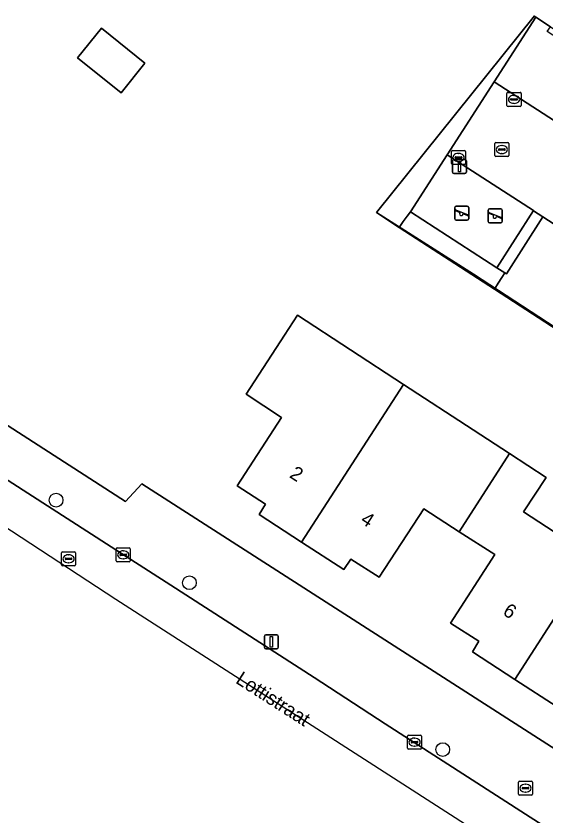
# Model space of a CAD drawing. Extents: x 160157 to 160921, y 381516 to 382045.
# Drawn here: x 160353.4 to 160391, y 381586.3 to 381643 of the extents above; entities that cross this region are included whole.
import ezdxf

# ---------------------------------------------------------------- set-up
doc = ezdxf.new("R2010")
doc.units = 0
for name, color, linetype in [('IMGEO_Boom', 7, 'Continuous'), ('IMGEO_Brandkraan', 7, 'Continuous'), ('IMGEO_Erf', 7, 'Continuous'), ('IMGEO_Groenvoorziening', 7, 'Continuous'), ('IMGEO_Haag', 7, 'Continuous'), ('IMGEO_Kolk', 7, 'Continuous'), ('IMGEO_Lichtmast', 7, 'Continuous'), ('IMGEO_Muur', 7, 'Continuous'), ('IMGEO_Openbare_ruimte_label', 7, 'Continuous'), ('IMGEO_Pand', 7, 'Continuous'), ('IMGEO_Pand_nummerreeks', 7, 'Continuous'), ('IMGEO_Parkeervlak_open', 7, 'Continuous'), ('IMGEO_Rijbaan_lokaal_open', 7, 'Continuous'), ('IMGEO_Rioolput', 7, 'Continuous'), ('IMGEO_Speelvoorziening', 7, 'Continuous'), ('IMGEO_Terreindeel_zand', 7, 'Continuous'), ('IMGEO_Voetpad_open', 7, 'Continuous')]:
    doc.layers.add(name, color=color, linetype=linetype)

msp = doc.modelspace()

# ---------------------------------------------------------------- linework, layer by layer
at = {"layer": 'IMGEO_Boom'}
for centre in [(160356.22, 381608.658), (160365.7, 381602.792), (160383.699, 381590.936)]:
    msp.add_circle(centre, 0.489, dxfattribs=at)
at = {"layer": 'IMGEO_Brandkraan'}
for p, q in [((160389.082, 381587.775), (160389.082, 381588.627)), ((160389.157, 381588.701), (160390.009, 381588.701)), ((160389.341, 381588.195), (160389.341, 381588.207)), ((160389.384, 381588.244), (160389.782, 381588.244)), ((160389.57, 381588.481), (160389.595, 381588.481)), ((160389.825, 381588.207), (160389.825, 381588.195)), ((160390.083, 381588.627), (160390.083, 381587.775)), ((160390.009, 381587.701), (160389.157, 381587.701)), ((160389.779, 381588.158), (160389.381, 381588.158)), ((160389.593, 381587.921), (160389.568, 381587.921))]:
    msp.add_line(p, q, dxfattribs=at)
for points in [[(160389.082, 381587.775), (160389.082, 381588.627)], [(160389.157, 381588.701), (160390.009, 381588.701)], [(160390.083, 381588.627), (160390.083, 381587.775)], [(160390.009, 381587.701), (160389.157, 381587.701)]]:
    msp.add_lwpolyline(points, dxfattribs=at)
for centre, radius, start, end in [((160389.159, 381588.625), 0.0765, 91.552, 178.448), ((160389.159, 381588.625), 0.0765, 91.552, 178.448), ((160389.381, 381588.204), 0.0403, 85.8775, 175.7526), ((160389.378, 381588.194), 0.0366, 178.938, 274.7102), ((160389.782, 381588.201), 0.043, 264.8664, 352.4533), ((160389.786, 381588.206), 0.0386, 1.7309, 96.639), ((160390.007, 381588.625), 0.0765, 1.552, 88.448), ((160390.007, 381588.625), 0.0765, 1.552, 88.448), ((160389.159, 381587.777), 0.0765, 181.552, 268.448), ((160389.159, 381587.777), 0.0765, 181.552, 268.448), ((160390.007, 381587.777), 0.0765, 271.552, 358.448), ((160390.007, 381587.777), 0.0765, 271.552, 358.448)]:
    msp.add_arc(centre, radius, start, end, dxfattribs=at)
for centre, major_axis, ratio, start_param, end_param in [((160389.569, 381588.201), (-0.387, 0.002), 0.722429, 4.712389, 7.853982), ((160389.594, 381588.201), (-0.39, 0.002), 0.717154, 1.570796, 4.712389)]:
    msp.add_ellipse(centre, major_axis=major_axis, ratio=ratio, start_param=start_param, end_param=end_param, dxfattribs=at)
at = {"layer": 'IMGEO_Erf'}
for points in [[(160378.993, 381629.081), (160390.212, 381643.048), (160390.324, 381642.974), (160391.362, 381642.286), (160403.578, 381634.406), (160403.453, 381634.202), (160406.797, 381628.714)], [(160319.436, 381635.145), (160331.317, 381627.79), (160361.156, 381608.556), (160362.318, 381609.828), (160405.188, 381582.297), (160414.171, 381576.508), (160427.676, 381597.123), (160427.729, 381597.121), (160427.898, 381597.365), (160424.706, 381599.434), (160411.1, 381608.252), (160410.955, 381608.346), (160409.818, 381609.084), (160392.312, 381620.441), (160387.378, 381623.641), (160380.613, 381628.03), (160378.993, 381629.081)], [(160391.826, 381593.98), (160388.821, 381595.924), (160385.807, 381597.873), (160386.263, 381598.64), (160384.246, 381599.926), (160387.403, 381604.799), (160384.876, 381606.417), (160382.35, 381608.034), (160379.183, 381603.184), (160377.177, 381604.475), (160376.681, 381603.735), (160373.673, 381605.677), (160370.648, 381607.63), (160371.096, 381608.369), (160369.093, 381609.666), (160372.237, 381614.526), (160369.727, 381616.197), (160372.46, 381620.385), (160373.374, 381621.785), (160380.912, 381616.876), (160385.876, 381613.642), (160388.457, 381611.96), (160391.045, 381610.273), (160389.452, 381607.827), (160394.423, 381604.59)]]:
    msp.add_lwpolyline(points, dxfattribs=at)
msp.add_lwpolyline([(160360.839, 381637.579), (160357.743, 381640.076), (160359.444, 381642.184), (160362.539, 381639.687)], close=True, dxfattribs=at)
at = {"layer": 'IMGEO_Groenvoorziening'}
for points in [[(160387.357, 381638.374), (160390.324, 381642.974), (160390.212, 381643.048), (160378.993, 381629.081), (160380.613, 381628.03), (160380.885, 381628.449), (160381.171, 381628.83), (160381.403, 381629.142), (160384.01, 381633.185)], [(160381.403, 381629.142), (160381.171, 381628.83), (160380.885, 381628.449), (160380.613, 381628.03), (160387.378, 381623.641), (160387.646, 381624.063), (160387.901, 381624.465), (160388.119, 381624.799), (160387.549, 381625.168)], [(160390.808, 381628.79), (160390.15, 381629.216), (160390.141, 381629.222), (160387.549, 381625.168), (160388.119, 381624.799), (160388.223, 381624.732)]]:
    msp.add_lwpolyline(points, close=True, dxfattribs=at)
at = {"layer": 'IMGEO_Haag'}
msp.add_lwpolyline([(160390.808, 381628.79), (160390.15, 381629.216), (160390.141, 381629.222), (160387.549, 381625.168), (160388.119, 381624.799), (160388.223, 381624.732)], close=True, dxfattribs=at)
at = {"layer": 'IMGEO_Kolk'}
for p, q in [((160388.343, 381637.623), (160389.195, 381637.623)), ((160388.268, 381636.697), (160388.268, 381637.549)), ((160388.527, 381637.117), (160388.527, 381637.129)), ((160388.965, 381637.08), (160388.567, 381637.08)), ((160388.57, 381637.166), (160388.968, 381637.166)), ((160388.756, 381637.403), (160388.781, 381637.403)), ((160389.011, 381637.129), (160389.011, 381637.117)), ((160389.269, 381637.549), (160389.269, 381636.697)), ((160389.195, 381636.623), (160388.343, 381636.623)), ((160388.779, 381636.843), (160388.754, 381636.843)), ((160384.325, 381632.577), (160384.325, 381633.429)), ((160384.4, 381633.503), (160385.252, 381633.503)), ((160384.627, 381633.046), (160385.025, 381633.046)), ((160384.813, 381633.283), (160384.838, 381633.283)), ((160385.326, 381633.429), (160385.326, 381632.577)), ((160385.252, 381632.503), (160384.4, 381632.503)), ((160384.584, 381632.997), (160384.584, 381633.009)), ((160385.022, 381632.96), (160384.624, 381632.96)), ((160384.836, 381632.723), (160384.811, 381632.723)), ((160385.068, 381633.009), (160385.068, 381632.997)), ((160360.497, 381604.35), (160360.497, 381605.202)), ((160360.572, 381605.276), (160361.424, 381605.276)), ((160361.498, 381605.202), (160361.498, 381604.35)), ((160360.756, 381604.77), (160360.756, 381604.782)), ((160361.194, 381604.733), (160360.796, 381604.733)), ((160360.799, 381604.819), (160361.197, 381604.819)), ((160360.985, 381605.056), (160361.01, 381605.056)), ((160361.24, 381604.782), (160361.24, 381604.77)), ((160361.424, 381604.276), (160360.572, 381604.276)), ((160361.008, 381604.496), (160360.983, 381604.496)), ((160381.2, 381591.043), (160381.2, 381591.895)), ((160381.275, 381591.969), (160382.127, 381591.969)), ((160381.688, 381591.749), (160381.713, 381591.749)), ((160382.201, 381591.895), (160382.201, 381591.043)), ((160381.459, 381591.463), (160381.459, 381591.475)), ((160381.897, 381591.426), (160381.499, 381591.426)), ((160381.502, 381591.512), (160381.9, 381591.512)), ((160381.711, 381591.189), (160381.686, 381591.189)), ((160381.943, 381591.475), (160381.943, 381591.463)), ((160382.127, 381590.969), (160381.275, 381590.969))]:
    msp.add_line(p, q, dxfattribs=at)
for points in [[(160388.343, 381637.623), (160389.195, 381637.623)], [(160388.268, 381636.697), (160388.268, 381637.549)], [(160389.269, 381637.549), (160389.269, 381636.697)], [(160389.195, 381636.623), (160388.343, 381636.623)], [(160384.325, 381632.577), (160384.325, 381633.429)], [(160384.4, 381633.503), (160385.252, 381633.503)], [(160385.326, 381633.429), (160385.326, 381632.577)], [(160385.252, 381632.503), (160384.4, 381632.503)], [(160360.497, 381604.35), (160360.497, 381605.202)], [(160360.572, 381605.276), (160361.424, 381605.276)], [(160361.498, 381605.202), (160361.498, 381604.35)], [(160361.424, 381604.276), (160360.572, 381604.276)], [(160381.2, 381591.043), (160381.2, 381591.895)], [(160381.275, 381591.969), (160382.127, 381591.969)], [(160382.201, 381591.895), (160382.201, 381591.043)], [(160382.127, 381590.969), (160381.275, 381590.969)]]:
    msp.add_lwpolyline(points, dxfattribs=at)
for centre, radius, start, end in [((160388.345, 381637.547), 0.0765, 91.552, 178.448), ((160388.345, 381637.547), 0.0765, 91.552, 178.448), ((160389.193, 381637.547), 0.0765, 1.552, 88.448), ((160389.193, 381637.547), 0.0765, 1.552, 88.448), ((160388.567, 381637.126), 0.0403, 85.8775, 175.7526), ((160388.564, 381637.116), 0.0366, 178.938, 274.7102), ((160388.968, 381637.123), 0.043, 264.8664, 352.4533), ((160388.972, 381637.128), 0.0386, 1.7309, 96.639), ((160388.345, 381636.699), 0.0765, 181.552, 268.448), ((160388.345, 381636.699), 0.0765, 181.552, 268.448), ((160389.193, 381636.699), 0.0765, 271.552, 358.448), ((160389.193, 381636.699), 0.0765, 271.552, 358.448), ((160384.402, 381633.427), 0.0765, 91.552, 178.448), ((160384.402, 381633.427), 0.0765, 91.552, 178.448), ((160384.624, 381633.006), 0.0403, 85.8775, 175.7526), ((160385.029, 381633.008), 0.0386, 1.7309, 96.639), ((160385.25, 381633.427), 0.0765, 1.552, 88.448), ((160385.25, 381633.427), 0.0765, 1.552, 88.448), ((160384.402, 381632.579), 0.0765, 181.552, 268.448), ((160384.402, 381632.579), 0.0765, 181.552, 268.448), ((160384.621, 381632.996), 0.0366, 178.938, 274.7102), ((160385.025, 381633.003), 0.043, 264.8664, 352.4533), ((160385.25, 381632.579), 0.0765, 271.552, 358.448), ((160385.25, 381632.579), 0.0765, 271.552, 358.448), ((160360.574, 381605.2), 0.0765, 91.552, 178.448), ((160360.574, 381605.2), 0.0765, 91.552, 178.448), ((160361.422, 381605.2), 0.0765, 1.552, 88.448), ((160361.422, 381605.2), 0.0765, 1.552, 88.448), ((160360.796, 381604.779), 0.0403, 85.8775, 175.7526), ((160360.793, 381604.769), 0.0366, 178.938, 274.7102), ((160361.197, 381604.776), 0.043, 264.8664, 352.4533), ((160361.201, 381604.781), 0.0386, 1.7309, 96.639), ((160360.574, 381604.352), 0.0765, 181.552, 268.448), ((160360.574, 381604.352), 0.0765, 181.552, 268.448), ((160361.422, 381604.352), 0.0765, 271.552, 358.448), ((160361.422, 381604.352), 0.0765, 271.552, 358.448), ((160381.277, 381591.893), 0.0765, 91.552, 178.448), ((160381.277, 381591.893), 0.0765, 91.552, 178.448), ((160382.125, 381591.893), 0.0765, 1.552, 88.448), ((160382.125, 381591.893), 0.0765, 1.552, 88.448), ((160381.277, 381591.045), 0.0765, 181.552, 268.448), ((160381.277, 381591.045), 0.0765, 181.552, 268.448), ((160381.499, 381591.472), 0.0403, 85.8775, 175.7526), ((160381.496, 381591.462), 0.0366, 178.938, 274.7102), ((160381.9, 381591.469), 0.043, 264.8664, 352.4533), ((160381.904, 381591.474), 0.0386, 1.7309, 96.639), ((160382.125, 381591.045), 0.0765, 271.552, 358.448), ((160382.125, 381591.045), 0.0765, 271.552, 358.448)]:
    msp.add_arc(centre, radius, start, end, dxfattribs=at)
for centre, major_axis, ratio, start_param, end_param in [((160388.755, 381637.123), (-0.387, 0.002), 0.722429, 4.712389, 7.853982), ((160388.78, 381637.123), (-0.39, 0.002), 0.717154, 1.570796, 4.712389), ((160384.812, 381633.003), (-0.387, 0.002), 0.722429, 4.712389, 7.853982), ((160384.837, 381633.003), (-0.39, 0.002), 0.717154, 1.570796, 4.712389), ((160360.984, 381604.776), (-0.387, 0.002), 0.722429, 4.712389, 7.853982), ((160361.009, 381604.776), (-0.39, 0.002), 0.717154, 1.570796, 4.712389), ((160381.687, 381591.469), (-0.387, 0.002), 0.722429, 4.712389, 7.853982), ((160381.712, 381591.469), (-0.39, 0.002), 0.717154, 1.570796, 4.712389)]:
    msp.add_ellipse(centre, major_axis=major_axis, ratio=ratio, start_param=start_param, end_param=end_param, dxfattribs=at)
at = {"layer": 'IMGEO_Lichtmast'}
for p, q in [((160384.391, 381631.962), (160384.391, 381632.762)), ((160384.391, 381632.762), (160384.391, 381631.962)), ((160384.491, 381632.862), (160385.281, 381632.862)), ((160385.281, 381632.862), (160384.491, 381632.862)), ((160385.381, 381632.762), (160385.381, 381631.962)), ((160385.381, 381631.962), (160385.381, 381632.762)), ((160385.281, 381631.862), (160384.491, 381631.862)), ((160384.491, 381631.862), (160385.281, 381631.862)), ((160371.026, 381598.197), (160371.026, 381598.997)), ((160371.026, 381598.997), (160371.026, 381598.197)), ((160371.126, 381599.097), (160371.916, 381599.097)), ((160371.916, 381599.097), (160371.126, 381599.097)), ((160372.016, 381598.997), (160372.016, 381598.197)), ((160372.016, 381598.197), (160372.016, 381598.997)), ((160371.916, 381598.097), (160371.126, 381598.097)), ((160371.126, 381598.097), (160371.916, 381598.097))]:
    msp.add_line(p, q, dxfattribs=at)
for points in [[(160384.811, 381632.737), (160384.961, 381632.737), (160384.961, 381631.987), (160384.811, 381631.987), (160384.811, 381632.737)], [(160371.446, 381598.972), (160371.596, 381598.972), (160371.596, 381598.222), (160371.446, 381598.222), (160371.446, 381598.972)]]:
    msp.add_lwpolyline(points, dxfattribs=at)
for centre, start, end in [((160384.491, 381632.762), 90, 180), ((160384.491, 381632.762), 90, 180), ((160385.281, 381632.762), 0, 90), ((160385.281, 381632.762), 360, 90), ((160384.491, 381631.962), 180, 270), ((160384.491, 381631.962), 180, 270), ((160385.281, 381631.962), 270, 0), ((160385.281, 381631.962), 270, 0), ((160371.126, 381598.997), 90, 180), ((160371.126, 381598.997), 90, 180), ((160371.916, 381598.997), 0, 90), ((160371.916, 381598.997), 360, 90), ((160371.126, 381598.197), 180, 270), ((160371.126, 381598.197), 180, 270), ((160371.916, 381598.197), 270, 0), ((160371.916, 381598.197), 270, 0)]:
    msp.add_arc(centre, 0.1, start, end, dxfattribs=at)
at = {"layer": 'IMGEO_Muur'}
for points in [[(160385.879, 381624.702), (160378.993, 381629.081)], [(160362.318, 381609.828), (160361.156, 381608.556), (160331.317, 381627.79)], [(160410.955, 381608.346), (160385.879, 381624.702)]]:
    msp.add_lwpolyline(points, dxfattribs=at)
at = {"layer": 'IMGEO_Pand'}
for points in [[(160357.743, 381640.076), (160360.839, 381637.579), (160362.539, 381639.687), (160359.444, 381642.184)], [(160380.912, 381616.876), (160373.374, 381621.785), (160372.46, 381620.385), (160369.727, 381616.197), (160372.237, 381614.526), (160369.093, 381609.666), (160371.096, 381608.369), (160370.648, 381607.63), (160373.673, 381605.677), (160379.358, 381614.462)], [(160380.912, 381616.876), (160379.358, 381614.462), (160373.673, 381605.677), (160376.681, 381603.735), (160377.177, 381604.475), (160379.183, 381603.184), (160382.35, 381608.034), (160384.876, 381606.417), (160388.457, 381611.96), (160385.876, 381613.642)], [(160388.457, 381611.96), (160384.876, 381606.417), (160387.403, 381604.799), (160384.246, 381599.926), (160386.263, 381598.64), (160385.807, 381597.873), (160388.821, 381595.924), (160394.423, 381604.59), (160389.452, 381607.827), (160391.045, 381610.273)], [(160403.526, 381602.148), (160400.96, 381603.819), (160399.366, 381601.371), (160394.423, 381604.59), (160388.821, 381595.924), (160391.826, 381593.98), (160392.318, 381594.717), (160394.328, 381593.43), (160397.476, 381598.293), (160399.991, 381596.666)]]:
    msp.add_lwpolyline(points, close=True, dxfattribs=at)
at = {"layer": 'IMGEO_Parkeervlak_open'}
for points in [[(160403.222, 381634.014), (160403.263, 381634.078), (160391.135, 381641.935), (160391.362, 381642.286), (160390.324, 381642.974), (160387.357, 381638.374), (160400.563, 381629.843)], [(160390.812, 381628.788), (160390.808, 381628.79), (160388.223, 381624.732), (160388.119, 381624.799), (160387.901, 381624.465), (160387.646, 381624.063), (160387.378, 381623.641), (160392.312, 381620.441), (160392.567, 381620.809), (160392.872, 381621.233), (160393.122, 381621.564), (160400.97, 381616.489), (160403.579, 381620.534)]]:
    msp.add_lwpolyline(points, close=True, dxfattribs=at)
at = {"layer": 'IMGEO_Rijbaan_lokaal_open'}
for points in [[(160412.421, 381623.498), (160411.413, 381622.801), (160406.303, 381626.118), (160400.563, 381629.843), (160387.357, 381638.374), (160384.01, 381633.185), (160390.141, 381629.222), (160390.15, 381629.216), (160390.808, 381628.79), (160390.812, 381628.788), (160403.579, 381620.534), (160406.623, 381618.572), (160427.931, 381604.811)], [(160315.96, 381633.935), (160314.492, 381631.674), (160336.288, 381617.43), (160360.481, 381601.619), (160420.655, 381562.912), (160425.691, 381520.323)], [(160429.107, 381525.876), (160428.448, 381529.973), (160425.993, 381545.238), (160424.108, 381556.964), (160422.828, 381564.957), (160416.716, 381568.924), (160409.388, 381573.68), (160408.723, 381574.112), (160407.685, 381574.769), (160404.488, 381576.764), (160394.652, 381583.11), (160389.591, 381586.361), (160379.608, 381592.774), (160374.562, 381596.051), (160364.374, 381602.611), (160361.213, 381604.662), (160316.781, 381633.231)]]:
    msp.add_lwpolyline(points, dxfattribs=at)
at = {"layer": 'IMGEO_Rioolput'}
for p, q in [((160387.402, 381633.135), (160387.402, 381633.987)), ((160387.477, 381634.061), (160388.329, 381634.061)), ((160387.704, 381633.604), (160388.102, 381633.604)), ((160387.89, 381633.841), (160387.915, 381633.841)), ((160388.403, 381633.987), (160388.403, 381633.135)), ((160388.329, 381633.061), (160387.477, 381633.061)), ((160387.661, 381633.555), (160387.661, 381633.567)), ((160388.099, 381633.518), (160387.701, 381633.518)), ((160387.913, 381633.281), (160387.888, 381633.281)), ((160388.145, 381633.567), (160388.145, 381633.555)), ((160356.611, 381604.067), (160356.611, 381604.919)), ((160356.686, 381604.993), (160357.538, 381604.993)), ((160357.099, 381604.773), (160357.124, 381604.773)), ((160357.612, 381604.919), (160357.612, 381604.067)), ((160356.87, 381604.487), (160356.87, 381604.499)), ((160357.308, 381604.45), (160356.91, 381604.45)), ((160356.913, 381604.536), (160357.311, 381604.536)), ((160357.122, 381604.213), (160357.097, 381604.213)), ((160357.354, 381604.499), (160357.354, 381604.487)), ((160357.538, 381603.993), (160356.686, 381603.993))]:
    msp.add_line(p, q, dxfattribs=at)
for points in [[(160387.402, 381633.135), (160387.402, 381633.987)], [(160387.477, 381634.061), (160388.329, 381634.061)], [(160388.403, 381633.987), (160388.403, 381633.135)], [(160388.329, 381633.061), (160387.477, 381633.061)], [(160356.611, 381604.067), (160356.611, 381604.919)], [(160356.686, 381604.993), (160357.538, 381604.993)], [(160357.612, 381604.919), (160357.612, 381604.067)], [(160357.538, 381603.993), (160356.686, 381603.993)]]:
    msp.add_lwpolyline(points, dxfattribs=at)
for centre, radius, start, end in [((160387.479, 381633.985), 0.0765, 91.552, 178.448), ((160387.479, 381633.985), 0.0765, 91.552, 178.448), ((160387.701, 381633.564), 0.0403, 85.8775, 175.7526), ((160388.106, 381633.566), 0.0386, 1.7309, 96.639), ((160388.327, 381633.985), 0.0765, 1.552, 88.448), ((160388.327, 381633.985), 0.0765, 1.552, 88.448), ((160387.479, 381633.137), 0.0765, 181.552, 268.448), ((160387.479, 381633.137), 0.0765, 181.552, 268.448), ((160387.698, 381633.554), 0.0366, 178.938, 274.7102), ((160388.102, 381633.561), 0.043, 264.8664, 352.4533), ((160388.327, 381633.137), 0.0765, 271.552, 358.448), ((160388.327, 381633.137), 0.0765, 271.552, 358.448), ((160356.688, 381604.917), 0.0765, 91.552, 178.448), ((160356.688, 381604.917), 0.0765, 91.552, 178.448), ((160357.536, 381604.917), 0.0765, 1.552, 88.448), ((160357.536, 381604.917), 0.0765, 1.552, 88.448), ((160356.688, 381604.069), 0.0765, 181.552, 268.448), ((160356.688, 381604.069), 0.0765, 181.552, 268.448), ((160356.91, 381604.496), 0.0403, 85.8775, 175.7526), ((160356.907, 381604.486), 0.0366, 178.938, 274.7102), ((160357.311, 381604.493), 0.043, 264.8664, 352.4533), ((160357.315, 381604.498), 0.0386, 1.7309, 96.639), ((160357.536, 381604.069), 0.0765, 271.552, 358.448), ((160357.536, 381604.069), 0.0765, 271.552, 358.448)]:
    msp.add_arc(centre, radius, start, end, dxfattribs=at)
for centre, major_axis, ratio, start_param, end_param in [((160387.889, 381633.561), (-0.387, 0.002), 0.722429, 4.712389, 7.853982), ((160387.914, 381633.561), (-0.39, 0.002), 0.717154, 1.570796, 4.712389), ((160357.098, 381604.493), (-0.387, 0.002), 0.722429, 4.712389, 7.853982), ((160357.123, 381604.493), (-0.39, 0.002), 0.717154, 1.570796, 4.712389)]:
    msp.add_ellipse(centre, major_axis=major_axis, ratio=ratio, start_param=start_param, end_param=end_param, dxfattribs=at)
at = {"layer": 'IMGEO_Speelvoorziening'}
for p, q in [((160384.557, 381628.649), (160384.557, 381629.449)), ((160384.557, 381629.449), (160384.557, 381628.649)), ((160384.94, 381629.077), (160384.601, 381629.214)), ((160384.626, 381629.274), (160385.502, 381628.921)), ((160384.657, 381629.549), (160385.447, 381629.549)), ((160385.447, 381629.549), (160384.657, 381629.549)), ((160385.547, 381629.449), (160385.547, 381628.649)), ((160385.547, 381628.649), (160385.547, 381629.449)), ((160386.935, 381628.461), (160386.935, 381629.261)), ((160386.935, 381629.261), (160386.935, 381628.461)), ((160387.004, 381629.086), (160387.88, 381628.733)), ((160387.035, 381629.361), (160387.825, 381629.361)), ((160387.825, 381629.361), (160387.035, 381629.361)), ((160387.925, 381629.261), (160387.925, 381628.461)), ((160387.925, 381628.461), (160387.925, 381629.261)), ((160385.447, 381628.549), (160384.657, 381628.549)), ((160384.657, 381628.549), (160385.447, 381628.549)), ((160385.478, 381628.861), (160385.138, 381628.998)), ((160387.318, 381628.889), (160386.979, 381629.026)), ((160387.856, 381628.673), (160387.516, 381628.81)), ((160387.825, 381628.361), (160387.035, 381628.361)), ((160387.035, 381628.361), (160387.825, 381628.361))]:
    msp.add_line(p, q, dxfattribs=at)
for centre, radius, start, end in [((160384.657, 381629.449), 0.1, 90, 180), ((160384.657, 381629.449), 0.1, 90, 180), ((160384.614, 381629.244), 0.0327, 68.078, 248.078), ((160385.019, 381628.987), 0.12, 130.9928, 5.1632), ((160385.447, 381629.449), 0.1, 0, 90), ((160385.447, 381629.449), 0.1, 360, 90), ((160387.035, 381629.261), 0.1, 90, 180), ((160387.035, 381629.261), 0.1, 90, 180), ((160386.992, 381629.056), 0.0327, 68.078, 248.078), ((160387.825, 381629.261), 0.1, 0, 90), ((160387.825, 381629.261), 0.1, 360, 90), ((160384.657, 381628.649), 0.1, 180, 270), ((160384.657, 381628.649), 0.1, 180, 270), ((160385.447, 381628.649), 0.1, 270, 0), ((160385.447, 381628.649), 0.1, 270, 0), ((160385.49, 381628.891), 0.0327, 248.078, 68.078), ((160387.397, 381628.799), 0.12, 130.9928, 5.1632), ((160387.868, 381628.703), 0.0327, 248.078, 68.078), ((160387.035, 381628.461), 0.1, 180, 270), ((160387.035, 381628.461), 0.1, 180, 270), ((160387.825, 381628.461), 0.1, 270, 0), ((160387.825, 381628.461), 0.1, 270, 0)]:
    msp.add_arc(centre, radius, start, end, dxfattribs=at)
at = {"layer": 'IMGEO_Terreindeel_zand'}
msp.add_lwpolyline([(160384.01, 381633.185), (160381.403, 381629.142), (160387.549, 381625.168), (160390.141, 381629.222)], close=True, dxfattribs=at)
at = {"layer": 'IMGEO_Voetpad_open'}
for points in [[(160362.318, 381609.828), (160361.156, 381608.556), (160331.317, 381627.79), (160319.436, 381635.145)], [(160316.781, 381633.231), (160361.213, 381604.662), (160364.374, 381602.611), (160374.562, 381596.051), (160379.608, 381592.774), (160389.591, 381586.361), (160394.652, 381583.11), (160404.488, 381576.764), (160407.685, 381574.769), (160408.723, 381574.112), (160409.388, 381573.68), (160416.716, 381568.924), (160422.828, 381564.957)], [(160422.355, 381570.648), (160420.44, 381572.267), (160419.369, 381573.18), (160414.766, 381576.125), (160414.171, 381576.508), (160405.188, 381582.297), (160362.318, 381609.828)]]:
    msp.add_lwpolyline(points, dxfattribs=at)

# ---------------------------------------------------------------- texts
at = {"layer": 'IMGEO_Openbare_ruimte_label'}
msp.add_text('Lottistraat', height=1, rotation=327.4541, dxfattribs=at).set_placement((160368.915, 381595.712))
at = {"layer": 'IMGEO_Pand_nummerreeks'}
for s, rotation, p in [('2', 327.2826, (160372.744, 381610.315)), ('4', 327.2826, (160377.791, 381607.073)), ('6', 327.2056, (160387.9, 381600.57))]:
    msp.add_text(s, height=1, rotation=rotation, dxfattribs=at).set_placement(p)

doc.saveas('drawing.dxf')
